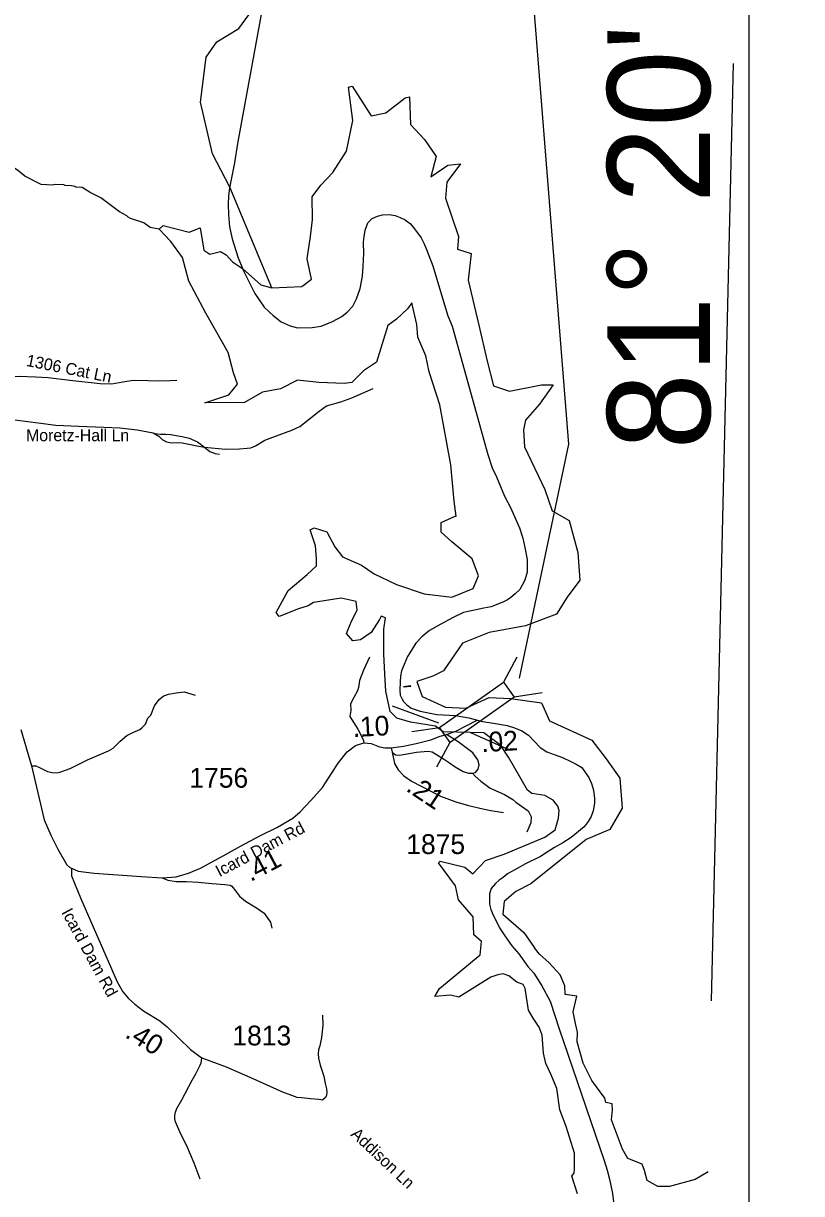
# Model space of a CAD drawing. Extents: x 1159738 to 1321356, y 736314 to 882035.
# Drawn here: x 1303897 to 1308817, y 756987 to 764381 of the extents above; entities that cross this region are included whole.
import ezdxf

# ---------------------------------------------------------------- set-up
doc = ezdxf.new("R2010")
doc.units = 0
for name, color, linetype in [('Exist Boundary Political CountyLine', 7, 'Continuous'), ('Exist Hydrographic Creek Single Shore', 7, 'Continuous'), ('Exist Hydrographic Lake Dam', 7, 'Continuous'), ('Exist Hydrographic Lake Shore', 7, 'Continuous'), ('Exist Hydrographic Misc Water Feature', 7, 'Continuous'), ('Exist Road Non-System Type 51', 7, 'Continuous'), ('Exist Road Non-System Type 51 Label', 7, 'Continuous'), ('Exist Road Secondary Mileage Hundredths English Label', 7, 'Continuous'), ('Exist Road Secondary Structure Standard Bridge CELL', 7, 'Continuous'), ('Exist Road Secondary Structure Standard Bridge Number Label', 7, 'Continuous'), ('Exist Road Secondary Type 41 Attributed', 7, 'Continuous'), ('Exist Road Secondary Type 51 Attributed', 7, 'Continuous'), ('Exist Road Secondary Type 51 Label', 7, 'Continuous'), ('Exist Road Secondary Type 51 Number Label', 7, 'Continuous'), ('Map Preparation Inset Cut Line', 7, 'Continuous'), ('Map Preparation Longitude Latitude Label', 7, 'Continuous'), ('Map Preparation Longitude Latitude Lines', 7, 'Continuous')]:
    doc.layers.add(name, color=color, linetype=linetype)

msp = doc.modelspace()

# ---------------------------------------------------------------- linework, layer by layer
at = {"layer": 'Exist Boundary Political CountyLine'}
for points in [[(1307125.5, 794110.3), (1307805.6, 789623.7), (1308431.3, 785468.2), (1308766.8, 783371.1), (1308795.2, 783222.4), (1308809.9, 783078), (1308816.8, 783031.7), (1308814.5, 782939), (1308787.7, 782810.3), (1308776.6, 782762.5), (1308735.4, 782545.4), (1308717.2, 782445.7), (1308709.8, 782385.8), (1308695.6, 782298.1), (1308681.9, 782222.3), (1308647.5, 782037.1), (1308528.9, 781575.6), (1305358.3, 764208.2)], [(1305358.3, 764208.2), (1305251.1, 763621.1), (1305232.3, 763499.4), (1305200.5, 763341.9), (1305193.2, 763288.1), (1305192, 763238.1), (1305194.5, 763172), (1305200.8, 763095.8), (1305217, 763019.4), (1305254.2, 762898.4), (1305290.3, 762813.6), (1305359.2, 762674), (1305419.1, 762588.5), (1305450.5, 762557.7), (1305475.8, 762535.2), (1305527.1, 762495.9), (1305584.4, 762470.6), (1305630.2, 762457.4), (1305722.2, 762459.4), (1305778.5, 762468.1), (1305851.3, 762496.4), (1305909.9, 762529), (1305944.7, 762556.2), (1305979.5, 762593.5), (1306002.6, 762640.8), (1306026.2, 762706.4), (1306040.1, 762784.2), (1306045.3, 762844.1), (1306049.4, 762928.1), (1306047, 762994.1), (1306049.5, 763020.1), (1306056.8, 763074)], [(1306056.8, 763074), (1306073.9, 763119.5), (1306102.5, 763148.9), (1306135, 763162.1), (1306167.2, 763171.4), (1306209.2, 763172.4), (1306247.2, 763167.6), (1306278.9, 763154.8), (1306310.4, 763140.1), (1306343.9, 763113.2), (1306369.1, 763082.7), (1306412, 763025.6), (1306431, 762987.2), (1306446.1, 762952.7), (1306485.9, 762849.8), (1306502.5, 762791.3), (1306580.6, 762533.4), (1306607.1, 762466.8), (1306832.3, 761657), (1306860.4, 761572.2), (1306887.1, 761515.7), (1306938.3, 761392.4), (1306976.7, 761321.3), (1307033.7, 761193.9), (1307054.2, 761127.5), (1307066.8, 761069.2), (1307080.9, 760992.9), (1307081.1, 760912.6), (1307067.9, 760863.1), (1307034.5, 760803.7), (1307005.9, 760776.5), (1306979.4, 760753), (1306957, 760739.4), (1306932.7, 760726.1), (1306854, 760693.9), (1306807.6, 760685), (1306719.2, 760667), (1306679, 760658), (1306614.1, 760627.5), (1306535.2, 760585.2), (1306464.2, 760544.8), (1306415.1, 760504), (1306378.3, 760464.9), (1306351.2, 760421.4), (1306324.2, 760379.9), (1306303.2, 760330.5), (1306288.1, 760288.8), (1306281.3, 760256.9), (1306278.6, 760221), (1306277.3, 760167), (1306278.5, 760136.9), (1306292, 760110.7), (1306299.7, 760096.5), (1306321.3, 760075.8), (1306348.6, 760053.3), (1306404.3, 760034), (1306509.9, 760013.4), (1306589.9, 760009.6), (1306627.9, 760008.6), (1306713.4, 759992.7), (1306799, 759968.8), (1306868.8, 759959.2), (1306954.6, 759945), (1307002.1, 759929.9), (1307047.8, 759911), (1307089.2, 759883.9), (1307163.5, 759806.2), (1307206.8, 759777.1), (1307252.5, 759762), (1307304.1, 759742.9), (1307357.4, 759717.6), (1307391.1, 759700.7), (1307426.7, 759678), (1307453.7, 759639.2), (1307471.2, 759614.9), (1307488.3, 759578.5), (1307501.3, 759536), (1307508.2, 759483.9), (1307507.4, 759453.9), (1307498.3, 759406), (1307485.5, 759370.3), (1307466.6, 759336.8), (1307442, 759303.3), (1307360.4, 759237.1), (1307307.5, 759202.4), (1307254.7, 759173.6), (1307208, 759144.7), (1307165.5, 759117.6), (1307070.4, 759069.6)], [(1307070.4, 759069.6), (1307019.5, 759041), (1306956.7, 759006.5), (1306930.1, 758985), (1306905.7, 758967.7), (1306881.3, 758946.2), (1306854.4, 758914.7), (1306843.8, 758881.1), (1306842.8, 758843.1), (1306844.2, 758815), (1306851.4, 758782.7), (1306868.4, 758742.3), (1306889.6, 758701.9), (1306906.7, 758665.3), (1306939.5, 758614.6), (1306984, 758551.5), (1307029, 758502.4), (1307087, 758421), (1307124.2, 758380.2), (1307174.4, 758298.9), (1307226.1, 758201.6), (1307284.1, 758028.2), (1307568.9, 757195), (1307587.5, 757134.6), (1307602.1, 757078.3), (1307622.1, 756987.6), (1307640.4, 756833.2)]]:
    msp.add_lwpolyline(points, dxfattribs=at)
at = {"layer": 'Exist Hydrographic Creek Single Shore'}
for points in [[(1305201.2, 763345.2), (1305092.9, 763557.1), (1305016.5, 763882.6), (1305053.3, 764167.2), (1305118.8, 764264.3), (1305259.9, 764348.2), (1305321.3, 764434.2), (1305341, 764527.1), (1305402.9, 764667), (1305373.9, 764858), (1305238.9, 765162.7), (1305100.9, 765339.4), (1305021.9, 765492), (1305003.8, 765630.1), (1305016.1, 765757.1), (1305104.9, 765864.5), (1305091.1, 766176.4), (1304933.9, 766403), (1304878.9, 766545.3), (1304865.4, 766897), (1304787.8, 767046.9), (1304568.8, 767162.1), (1304505.1, 767140.6)], [(1305468.5, 762710.6), (1305201.2, 763345.2)]]:
    msp.add_lwpolyline(points, dxfattribs=at)
at = {"layer": 'Exist Hydrographic Lake Dam'}
for points in [[(1306300.8, 760188.3), (1306345.6, 760193.9), (1306345.6, 760194.4), (1306300.7, 760188.7)], [(1306304.5, 760188.8), (1306341.9, 760193.4), (1306342.1, 760192.5), (1306304.6, 760187.8)]]:
    msp.add_lwpolyline(points, close=True, dxfattribs=at)
at = {"layer": 'Exist Hydrographic Lake Shore'}
for points in [[(1305468.5, 762710.6), (1305657.1, 762717.3), (1305717.7, 762764.5), (1305690.8, 762893.4), (1305711, 763035), (1305724.7, 763140.6), (1305722.6, 763284), (1305778.3, 763357.7), (1305852.4, 763438.6), (1305940, 763573.4), (1305980.1, 763767.9), (1305951.4, 763976.8), (1305976, 763984.9), (1306094.9, 763795.8), (1306189.2, 763816.1), (1306310.5, 763910.4), (1306337.4, 763917.2), (1306344.2, 763741.9), (1306431.7, 763647.5), (1306505.8, 763539.7), (1306472.1, 763411.6), (1306579.9, 763485.8), (1306660.8, 763492.5), (1306573.2, 763377.9), (1306566.4, 763276.8), (1306647.3, 763034.1), (1306640.5, 762953.2), (1306728.1, 762926.3), (1306707.9, 762757.8), (1306775.3, 762474.6), (1306829.2, 762245.5), (1306869.6, 762090.4), (1306970.6, 762056.7), (1307172.7, 762097.2), (1307246.8, 762097.2), (1307159.2, 761975.8), (1307071.7, 761874.7), (1307057.7, 761813.4), (1307064.5, 761705.6), (1307192.5, 761436), (1307239.6, 761301.1), (1307347.4, 761240.5), (1307401.3, 761038.3), (1307414.7, 760863), (1307333.9, 760755.1), (1307266.5, 760647.3), (1307071.2, 760573.1), (1306842.2, 760532.7), (1306673.8, 760465.3), (1306552.5, 760290), (1306485.2, 760256.3), (1306384.1, 760222.6), (1306417.8, 760128.2), (1306566, 760060.8), (1306694, 760054.1), (1306842.2, 760121.5), (1306976.9, 760114.8), (1307172.2, 760087.8), (1307222.5, 759973.8), (1307490.2, 759851.4), (1307581.3, 759733.1), (1307666.6, 759611.5), (1307682.9, 759422.4), (1307605.4, 759287.8), (1307455.2, 759225), (1307104.5, 758944.6), (1307010.6, 758894.7), (1306936, 758833.1), (1306927.8, 758751.5), (1307060, 758635.7), (1307127.3, 758540.6)], [(1305225.8, 762172.9), (1305192.1, 762301), (1305111.3, 762442.5), (1305050.6, 762550.4), (1304942.9, 762752.6), (1304902.4, 762900.9), (1304828.3, 763002), (1304754.4, 763081.1), (1304781.2, 763103.1), (1304944.5, 763062.2), (1305014.5, 763089.9), (1305037.3, 762948.1), (1305074.8, 762922), (1305143.2, 762939.9), (1305179.1, 762918.7), (1305219, 762873.9), (1305282.7, 762831.5)], [(1305282.7, 762831.5), (1305397.4, 762728), (1305468.5, 762710.6)], [(1306740.2, 758736.1), (1306647.7, 758842.2), (1306628.7, 758931.6), (1306521.3, 759075.7), (1306532.2, 759088), (1306687.2, 759049.7), (1306737.4, 759007.7), (1306819, 759092.1), (1306936.5, 759130.6), (1307077.1, 759189.7), (1307192.5, 759238.5), (1307259.8, 759285.6), (1307280, 759359.8), (1307283, 759408.3), (1307276.2, 759435.2), (1307245.6, 759473.5), (1307192.5, 759501.4), (1307111.6, 759514.8), (1307084.7, 759535.1), (1306963.4, 759744), (1306916.3, 759818.2), (1306808.5, 759899.1), (1306551.6, 759904.4), (1306502.6, 759941.2), (1306343.7, 759966.5), (1306258, 759991.5), (1306215.7, 760033.9), (1306188.8, 760161.9), (1306182, 760269.8), (1306175.3, 760397.9), (1306175.3, 760552.9), (1306186.3, 760623.9), (1306159.7, 760636.2), (1306148.3, 760613.6), (1306094.5, 760532.7), (1306027.1, 760485.5), (1305979.9, 760478.8), (1305939.5, 760526), (1305966.5, 760593.4), (1306006.9, 760674.2), (1306000.1, 760728.2), (1305905.8, 760748.4), (1305730.7, 760721.4), (1305697, 760701.2), (1305636.4, 760681), (1305514.8, 760632.1), (1305494.6, 760659), (1305570.5, 760797.9), (1305691.2, 760898.3), (1305750.5, 760953.5), (1305750.9, 760997.8), (1305744.2, 761078.7), (1305709.6, 761180.8), (1305734.6, 761194.3), (1305815.4, 761167.3), (1305865.1, 761072.3), (1305914.2, 761010.9), (1306033.8, 760957.4), (1306114.7, 760903.4), (1306256.1, 760836), (1306431.3, 760775.4), (1306606.4, 760755.1), (1306741.1, 760809.1), (1306774.8, 760890), (1306734.4, 760997.8), (1306606.4, 761105.7), (1306539, 761166.3), (1306539, 761227), (1306626.6, 761267.4), (1306633.3, 761267.4), (1306619.9, 761361.8), (1306599.7, 761591), (1306529.9, 761970.9), (1306461.3, 762178.8), (1306441.1, 762279.9), (1306391.5, 762398.1), (1306384.8, 762479), (1306351.9, 762615.8), (1306325.3, 762576.9), (1306255, 762511.4), (1306201.1, 762470.9), (1306128.4, 762240.3), (1306047.6, 762186.4), (1305973.5, 762112.2), (1305926.3, 762105.5), (1305764.7, 762112.2), (1305630, 762125.7), (1305522.2, 762071.8), (1305407.7, 762051.6), (1305294.7, 761985.6), (1305043.9, 761984.1), (1305196.5, 762034.7), (1305249.7, 762100.2), (1305225.8, 762172.9)], [(1307200.8, 757808.1), (1307184.3, 757874.7), (1307176.1, 757987.8), (1307156.9, 758038.4), (1307119.4, 758094.8), (1307089.2, 758145.4), (1307069.9, 758283.3), (1307056.2, 758307.3), (1307016, 758323.5), (1306965.8, 758363), (1306930.7, 758374.3), (1306896.4, 758369.8), (1306852.6, 758353.5), (1306649.1, 758228.3), (1306597.4, 758240.5), (1306498.2, 758232.4), (1306526.7, 758282.7), (1306785, 758494.3), (1306793.2, 758578.7), (1306745.6, 758622.2), (1306740.2, 758736.1)], [(1308225.7, 757123.7), (1308143.4, 757075.7), (1307981.5, 757030.5), (1307907.4, 757030.5), (1307839.4, 757069.4), (1307822.9, 757133.3), (1307807.9, 757173.5), (1307718.2, 757207.5), (1307685.1, 757267.4), (1307615, 757451.9), (1307621.8, 757515.8), (1307618.4, 757554.8), (1307580, 757562.4), (1307571.7, 757589.4), (1307491.4, 757701.9), (1307435.4, 757811.8), (1307397, 757944.9), (1307400.3, 758006.1), (1307386.7, 758061.8), (1307373.1, 758135.3), (1307396, 758235), (1307321.5, 758245), (1307319.2, 758298.9), (1307290.2, 758369.4), (1307221.6, 758443.9), (1307160, 758498.6), (1307127.3, 758540.6)], [(1307400.4, 756985.7), (1307363.1, 757096.8), (1307379.6, 757118.1), (1307380, 757138), (1307381, 757241.4), (1307329, 757410.2), (1307287.8, 757516.7), (1307268.7, 757651.4), (1307233.3, 757737.1), (1307200.8, 757808.1)]]:
    msp.add_lwpolyline(points, dxfattribs=at)
at = {"layer": 'Exist Hydrographic Misc Water Feature'}
msp.add_lwpolyline([(1304754.4, 763081.1), (1304698.1, 763091.6), (1304658.9, 763120.7), (1304574.7, 763147.7), (1304558.9, 763156.2), (1304551.2, 763164.4), (1304503.8, 763189.8), (1304386.4, 763279.3), (1304319.3, 763311.3), (1304268.2, 763344.8), (1304228.2, 763346), (1304222.4, 763350.2), (1304200.6, 763354.8), (1304160.6, 763356), (1304152.7, 763360.3), (1304096.7, 763361.9), (1304080.6, 763358.4), (1304008.7, 763362.5), (1303906.2, 763415.8), (1303859.2, 763452.9), (1303820, 763478.1), (1303816.2, 763484.2), (1303733.4, 763530.7), (1303719.4, 763535.2)], dxfattribs=at)
at = {"layer": 'Exist Road Non-System Type 51'}
for points in [[(1303590, 762142.4), (1303626.9, 762132.3), (1303694.1, 762139), (1303784.9, 762149.1), (1303870.5, 762150.8), (1303973, 762147.4), (1304053.6, 762142.4), (1304189.7, 762127.3), (1304382.9, 762105.4), (1304455.9, 762103.8), (1304526.4, 762115.5), (1304590.3, 762125.6), (1304684.3, 762124), (1304748.2, 762122.3), (1304823.8, 762124), (1304867.4, 762127.3)], [(1305334.1, 761698.7), (1305363.6, 761711.3), (1305422.3, 761748.2), (1305474.4, 761766.7), (1305593.7, 761810.4), (1305644.1, 761834), (1305766.7, 761931.5), (1305812.1, 761965.1), (1305904.5, 761988.6), (1305973.3, 762013.8), (1306107.7, 762072.7)], [(1303614.5, 761872.5), (1303659.7, 761886.9), (1303697, 761886.4), (1303731.1, 761887.5), (1303795, 761882.7), (1303989.2, 761857.3), (1304101, 761842.6), (1304244.9, 761835.3), (1304405, 761830.2), (1304506.9, 761825.8), (1304616.1, 761812.7), (1304718.1, 761793.1)], [(1304718.1, 761793.1), (1304753, 761772.7), (1304773.4, 761752.3)], [(1304718.1, 761793.1), (1304728.2, 761790.2), (1304763.2, 761785.8), (1304796.7, 761784.3), (1304828.7, 761782.9), (1304862.2, 761777), (1304901.5, 761771.2), (1304945.2, 761759.6), (1304997.6, 761737.7), (1305041.3, 761702.7)], [(1304773.4, 761752.3), (1304801, 761736.3), (1304833.1, 761730.4), (1304868, 761731.9), (1304900.1, 761730.4), (1304942.3, 761721.7), (1304993.2, 761711.5), (1305041.3, 761702.7)], [(1305041.3, 761702.7), (1305074.8, 761675.1), (1305108.3, 761662), (1305135.9, 761659)], [(1305041.3, 761702.7), (1305173.8, 761691.1), (1305262.6, 761692.5), (1305312.3, 761697.4), (1305334.1, 761698.7)], [(1306084, 760375.6), (1306047, 760293.4), (1306020.9, 760229.4), (1306015, 760184.3), (1306009.2, 760164), (1305986, 760120.4), (1305965.6, 760081.1), (1305965.9, 760039.3), (1305961.1, 760000.5), (1306010.9, 759920.2), (1306035.4, 759877.6), (1306046.7, 759850), (1306049.5, 759835.9)], [(1303947.5, 759690.5), (1303974.5, 759689.2), (1304002.6, 759677.7), (1304048.8, 759653.3), (1304078.3, 759648.2), (1304107.7, 759644.4), (1304133.4, 759650.8), (1304192.3, 759672.6), (1304301.3, 759727.7), (1304435.8, 759784.1), (1304465.3, 759800.8), (1304508.9, 759845.7), (1304549.9, 759880.3), (1304589.6, 759900.9), (1304633.2, 759918.8), (1304646, 759929.1), (1304667.8, 759952.2), (1304684.5, 759990.6), (1304702.1, 760010.3), (1304726.4, 760068.6), (1304755.5, 760109.3), (1304780.2, 760129.7), (1304815.2, 760142.8), (1304863.2, 760151.6), (1304912.7, 760157.4), (1304982.5, 760137)], [(1306228.7, 759776.7), (1306242.1, 759704.3), (1306265.2, 759664.6), (1306302.3, 759627.4), (1306349.8, 759592.8)], [(1306349.8, 759592.8), (1306532.9, 759498.4), (1306631.6, 759462.5), (1306711, 759438.2), (1306800.8, 759417.6), (1306852, 759407.4), (1306931.5, 759394.5)], [(1306736.7, 759643.4), (1306753.3, 759624.1), (1306787.9, 759593.3), (1306848.2, 759548.4), (1306939.2, 759507.4), (1306990.4, 759476.6), (1307010.9, 759460), (1307087.8, 759404.8), (1307107.1, 759366.3), (1307104.5, 759329.1), (1307078.9, 759271.4)], [(1304773.7, 758981.1), (1304810.8, 758966.7), (1304862.7, 758959), (1304928, 758957.9), (1305000.9, 758954.6), (1305087.2, 758945.7), (1305171.2, 758939.1), (1305204.3, 758935.8), (1305215.4, 758929.1), (1305238.6, 758900.4), (1305264, 758866.1), (1305301.6, 758834), (1305370.2, 758791.9), (1305398.9, 758774.2), (1305419.9, 758757.6), (1305443.1, 758724.5), (1305459.7, 758702.3), (1305467.4, 758664.7)], [(1305787.4, 758113.1), (1305790.7, 758049.3), (1305781.6, 757972.1), (1305770, 757919.9), (1305761.7, 757894.2), (1305760, 757869.3), (1305761.7, 757841.9), (1305774.1, 757797.9), (1305796.5, 757729), (1305805.6, 757682.5), (1305813.1, 757648.5), (1305814.7, 757626.1), (1305813.1, 757609.5), (1305807.3, 757594.6), (1305789, 757579.7)], [(1305014.8, 757077.6), (1304976.5, 757179.8), (1304929.9, 757288.7), (1304892.4, 757362.4), (1304858.6, 757439.4), (1304854.1, 757458.2), (1304854.9, 757480), (1304858.6, 757501.8), (1304866.2, 757524.3), (1304899.2, 757579.9), (1304963, 757704.4), (1304988.5, 757748), (1305015.4, 757798.7), (1305021.4, 757813.7), (1305023.7, 757828.7), (1305025.7, 757844.9)], [(1305575.7, 757614.2), (1305624.8, 757596.7), (1305655.3, 757593.2), (1305712.7, 757587.3), (1305764.3, 757582.6), (1305789, 757579.7)]]:
    msp.add_lwpolyline(points, dxfattribs=at)
at = {"layer": 'Exist Road Secondary Mileage Hundredths English Label'}
msp.add_lwpolyline([(1306975.4, 759787.1), (1306725.5, 759898)], dxfattribs=at)
at = {"layer": 'Exist Road Secondary Structure Standard Bridge CELL'}
for p, q in [((1307016.6, 760375.2), (1306932.1, 760217.6)), ((1307175.7, 760149.9), (1306998.9, 760123)), ((1306528.5, 759930.3), (1306351.6, 759903.4)), ((1306593.7, 759837.8), (1306509.2, 759680.2))]:
    msp.add_line(p, q, dxfattribs=at)
msp.add_lwpolyline([(1306998.9, 760123), (1306594, 759837.4), (1306527.3, 759932), (1306932.1, 760217.6)], close=True, dxfattribs=at)
at = {"layer": 'Exist Road Secondary Structure Standard Bridge Number Label'}
msp.add_lwpolyline([(1307032.9, 760243.1), (1307344.2, 761721.7), (1307052.4, 765398.9)], dxfattribs=at)
at = {"layer": 'Exist Road Secondary Type 41 Attributed'}
for points in [[(1306591.6, 759708.7), (1306627, 759682.9), (1306677.3, 759654.3), (1306709.9, 759643.4), (1306734.8, 759643.2), (1306755.2, 759647.5), (1306772.6, 759668), (1306778.8, 759695.1), (1306769.2, 759727.8), (1306738.9, 759772.7), (1306646, 759840.7), (1306571.3, 759886.9)], [(1306221.9, 759803.9), (1306228.7, 759776.7), (1306249.8, 759759.9), (1306275.6, 759757.2), (1306382.1, 759774.9), (1306454.5, 759781.7), (1306480.4, 759777.6), (1306553.6, 759733.2), (1306591.6, 759708.7)]]:
    msp.add_lwpolyline(points, dxfattribs=at)
at = {"layer": 'Exist Road Secondary Type 51 Attributed'}
for points in [[(1306571.3, 759886.9), (1306631.1, 759908.7), (1306765.7, 759978.1)], [(1303880.9, 759918.8), (1303947.5, 759690.5), (1304028.4, 759347.4), (1304069.4, 759251.2), (1304114.2, 759162), (1304171.9, 759064.4), (1304191.1, 759047.8), (1304200.1, 759043.9)], [(1306221.9, 759803.9), (1306299.4, 759813.5), (1306381, 759831.1), (1306472, 759854.3), (1306531.8, 759876), (1306571.3, 759886.9)], [(1304200.1, 759043.9), (1304243.6, 759024.7), (1304343.6, 759010.6), (1304640.9, 758990), (1304773.7, 758981.1), (1304863.4, 758988.8), (1304941.6, 759011.9), (1305015.7, 759042.4), (1305160.5, 759121.9), (1305268.8, 759182), (1305391.4, 759246.9), (1305503.1, 759301), (1305599.6, 759358.8), (1305647, 759399.8), (1305713.7, 759470.4), (1305787.9, 759552.1), (1305886.5, 759706), (1305944, 759778.8), (1305996.3, 759817.5), (1306049.5, 759835.9), (1306095.5, 759829.8), (1306147.2, 759809.4), (1306183.9, 759802.6), (1306221.9, 759803.9)], [(1304200.1, 759043.9), (1304200.9, 758993.7), (1304257, 758856), (1304417.4, 758490), (1304489.7, 758325.4), (1304506.5, 758295.8), (1304526.5, 758262), (1304561.1, 758218.9), (1304601.1, 758183.5), (1304656.4, 758141.2), (1304759.2, 758079.1), (1304806.8, 758040), (1304952.8, 757897.8), (1305004.4, 757859), (1305025.7, 757844.9), (1305179.4, 757787.2), (1305327.6, 757722), (1305540, 757626.9), (1305575.7, 757614.2)]]:
    msp.add_lwpolyline(points, dxfattribs=at)
at = {"layer": 'Exist Road Secondary Type 51 Label'}
msp.add_lwpolyline([(1306228.5, 760069.6), (1306520.6, 759962.2)], dxfattribs=at)
at = {"layer": 'Map Preparation Inset Cut Line'}
msp.add_lwpolyline([(1232800.5, 766757), (1308483.8, 766757), (1308483.8, 738579.5), (1232800.5, 738579.5)], close=True, dxfattribs=at)
at = {"layer": 'Map Preparation Longitude Latitude Lines'}
msp.add_line((1308246.3, 758204), (1308385.5, 764127.9), dxfattribs=at)

# ---------------------------------------------------------------- texts
at = {"layer": 'Exist Road Non-System Type 51 Label'}
for s, rotation, p in [('1306 Cat Ln', 348.65209, (1303910.4, 762217)), ('Addison Ln', 316.72268, (1305961.2, 757355.7))]:
    msp.add_text(s, height=75, rotation=rotation, dxfattribs=at).set_placement(p)
msp.add_text('Moretz-Hall Ln', height=75, dxfattribs=at).set_placement((1303913.6, 761740.9))
at = {"layer": 'Exist Road Secondary Mileage Hundredths English Label'}
for s, rotation, p in [('.10', 2.9381, (1305981.2, 759871.3)), ('.02', 2.98243, (1306794.2, 759776.1)), ('.21', 326.29422, (1306309.4, 759535.4)), ('.41', 27.71716, (1305333.3, 758954.7)), ('.40', 327.78883, (1304533, 757978.3))]:
    msp.add_text(s, height=125, rotation=rotation, dxfattribs=at).set_placement(p)
at = {"layer": 'Exist Road Secondary Type 51 Label'}
for rotation, p in [(27.68913, (1305136.3, 758985.5)), (298.6154, (1304135.1, 758764.2))]:
    msp.add_text('Icard Dam Rd', height=75, rotation=rotation, dxfattribs=at).set_placement(p)
at = {"layer": 'Exist Road Secondary Type 51 Number Label'}
for s, p in [('1756', (1304946.2, 759551.5)), ('1875', (1306317.5, 759132.3)), ('1813', (1305218, 757923.1))]:
    msp.add_text(s, height=125, dxfattribs=at).set_placement(p)
at = {"layer": 'Map Preparation Longitude Latitude Label'}
msp.add_text("81° 20'", height=650, rotation=90, dxfattribs=at).set_placement((1308237.9, 761687.6))

doc.saveas('drawing.dxf')
